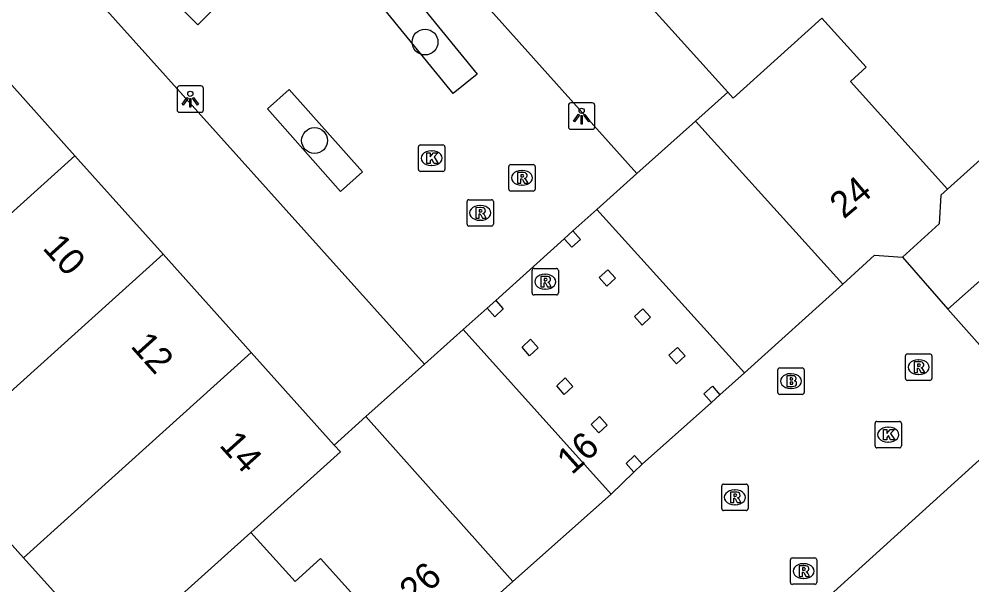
# Model space of a CAD drawing. Extents: x 162172 to 163187, y 382874 to 383684.
# Drawn here: x 162775.8 to 162811.9, y 383467.94 to 383489.36 of the extents above; entities that cross this region are included whole.
import ezdxf

# ---------------------------------------------------------------- set-up
doc = ezdxf.new("R2010")
doc.units = 0
for name, color, linetype in [('IMGEO_Boom', 7, 'Continuous'), ('IMGEO_Brandkraan', 7, 'Continuous'), ('IMGEO_Kolk', 7, 'Continuous'), ('IMGEO_Lichtpunt', 7, 'Continuous'), ('IMGEO_Muur', 7, 'Continuous'), ('IMGEO_Pand', 7, 'Continuous'), ('IMGEO_Pand_nummerreeks', 7, 'Continuous'), ('IMGEO_Pand_overbouw', 7, 'Continuous'), ('IMGEO_Rijbaan_lokaal_open', 7, 'Continuous'), ('IMGEO_Rioolput', 7, 'Continuous'), ('IMGEO_Voetpad_open', 7, 'Continuous')]:
    doc.layers.add(name, color=color, linetype=linetype)

msp = doc.modelspace()

# ---------------------------------------------------------------- linework, layer by layer
at = {"layer": 'IMGEO_Boom'}
for centre in [(162791.177, 383488.487), (162786.992, 383484.758)]:
    msp.add_circle(centre, 0.489, dxfattribs=at)
at = {"layer": 'IMGEO_Brandkraan'}
for p, q in [((162804.539, 383475.227), (162804.539, 383476.079)), ((162804.614, 383476.153), (162805.466, 383476.153)), ((162805.027, 383475.933), (162805.052, 383475.933)), ((162805.54, 383476.079), (162805.54, 383475.227)), ((162805.466, 383475.153), (162804.614, 383475.153)), ((162805.05, 383475.373), (162805.025, 383475.373))]:
    msp.add_line(p, q, dxfattribs=at)
for points in [[(162804.539, 383475.227), (162804.539, 383476.079)], [(162804.614, 383476.153), (162805.466, 383476.153)], [(162805.54, 383476.079), (162805.54, 383475.227)], [(162804.887, 383475.853), (162804.887, 383475.453), (162805.1, 383475.453)], [(162805.118, 383475.853), (162804.887, 383475.853)], [(162805.066, 383475.772), (162805.012, 383475.772), (162805.012, 383475.696)], [(162805.012, 383475.696), (162805.065, 383475.696)], [(162805.074, 383475.62), (162805.012, 383475.62), (162805.012, 383475.539)], [(162805.012, 383475.539), (162805.074, 383475.539)], [(162805.466, 383475.153), (162804.614, 383475.153)]]:
    msp.add_lwpolyline(points, dxfattribs=at)
for centre, radius, start, end in [((162804.616, 383476.077), 0.0765, 91.552, 178.448), ((162804.616, 383476.077), 0.0765, 91.552, 178.448), ((162805.464, 383476.077), 0.0765, 1.552, 88.448), ((162805.464, 383476.077), 0.0765, 1.552, 88.448), ((162805.067, 383475.734), 0.0379, 267.8285, 90.9355), ((162805.075, 383475.579), 0.0404, 269.8759, 90.5077), ((162805.122, 383475.708), 0.145, 59.4692, 91.5367), ((162805.147, 383475.755), 0.0922, 285.5137, 58.1501), ((162805.152, 383475.563), 0.105, 301.3115, 78.989), ((162804.616, 383475.229), 0.0765, 181.552, 268.448), ((162804.616, 383475.229), 0.0765, 181.552, 268.448), ((162805.106, 383475.704), 0.251, 268.6676, 293.5347), ((162805.464, 383475.229), 0.0765, 271.552, 358.448), ((162805.464, 383475.229), 0.0765, 271.552, 358.448)]:
    msp.add_arc(centre, radius, start, end, dxfattribs=at)
for centre, major_axis, ratio, start_param, end_param in [((162805.026, 383475.653), (-0.387, 0.002), 0.722429, 4.712389, 7.853982), ((162805.051, 383475.653), (-0.39, 0.002), 0.717154, 1.570796, 4.712389)]:
    msp.add_ellipse(centre, major_axis=major_axis, ratio=ratio, start_param=start_param, end_param=end_param, dxfattribs=at)
at = {"layer": 'IMGEO_Kolk'}
for p, q in [((162791.003, 383484.592), (162791.855, 383484.592)), ((162790.928, 383483.666), (162790.928, 383484.518)), ((162791.416, 383484.372), (162791.441, 383484.372)), ((162791.929, 383484.518), (162791.929, 383483.666)), ((162791.439, 383483.812), (162791.414, 383483.812)), ((162791.855, 383483.592), (162791.003, 383483.592)), ((162808.299, 383474.128), (162809.151, 383474.128)), ((162808.224, 383473.202), (162808.224, 383474.054)), ((162808.712, 383473.908), (162808.737, 383473.908)), ((162809.225, 383474.054), (162809.225, 383473.202)), ((162808.735, 383473.348), (162808.71, 383473.348)), ((162809.151, 383473.128), (162808.299, 383473.128))]:
    msp.add_line(p, q, dxfattribs=at)
for points in [[(162791.003, 383484.592), (162791.855, 383484.592)], [(162790.928, 383483.666), (162790.928, 383484.518)], [(162791.249, 383484.292), (162791.372, 383484.292), (162791.372, 383484.141), (162791.502, 383484.292), (162791.666, 383484.292), (162791.52, 383484.141), (162791.673, 383483.892), (162791.521, 383483.892), (162791.436, 383484.056), (162791.372, 383483.989), (162791.372, 383483.892), (162791.249, 383483.892), (162791.249, 383484.292)], [(162791.929, 383484.518), (162791.929, 383483.666)], [(162791.855, 383483.592), (162791.003, 383483.592)], [(162808.299, 383474.128), (162809.151, 383474.128)], [(162808.224, 383473.202), (162808.224, 383474.054)], [(162808.545, 383473.828), (162808.668, 383473.828), (162808.668, 383473.677), (162808.798, 383473.828), (162808.962, 383473.828), (162808.816, 383473.677), (162808.969, 383473.428), (162808.817, 383473.428), (162808.732, 383473.592), (162808.668, 383473.525), (162808.668, 383473.428), (162808.545, 383473.428), (162808.545, 383473.828)], [(162809.225, 383474.054), (162809.225, 383473.202)], [(162809.151, 383473.128), (162808.299, 383473.128)]]:
    msp.add_lwpolyline(points, dxfattribs=at)
for centre, start, end in [((162791.005, 383484.516), 91.552, 178.448), ((162791.005, 383484.516), 91.552, 178.448), ((162791.853, 383484.516), 1.552, 88.448), ((162791.853, 383484.516), 1.552, 88.448), ((162791.005, 383483.668), 181.552, 268.448), ((162791.005, 383483.668), 181.552, 268.448), ((162791.853, 383483.668), 271.552, 358.448), ((162791.853, 383483.668), 271.552, 358.448), ((162808.301, 383474.052), 91.552, 178.448), ((162808.301, 383474.052), 91.552, 178.448), ((162809.149, 383474.052), 1.552, 88.448), ((162809.149, 383474.052), 1.552, 88.448), ((162808.301, 383473.204), 181.552, 268.448), ((162808.301, 383473.204), 181.552, 268.448), ((162809.149, 383473.204), 271.552, 358.448), ((162809.149, 383473.204), 271.552, 358.448)]:
    msp.add_arc(centre, 0.0765, start, end, dxfattribs=at)
for centre, major_axis, ratio, start_param, end_param in [((162791.415, 383484.092), (-0.387, 0.002), 0.722429, 4.712389, 7.853982), ((162791.44, 383484.092), (-0.39, 0.002), 0.717154, 1.570796, 4.712389), ((162808.711, 383473.628), (-0.387, 0.002), 0.722429, 4.712389, 7.853982), ((162808.736, 383473.628), (-0.39, 0.002), 0.717154, 1.570796, 4.712389)]:
    msp.add_ellipse(centre, major_axis=major_axis, ratio=ratio, start_param=start_param, end_param=end_param, dxfattribs=at)
at = {"layer": 'IMGEO_Lichtpunt'}
for p, q in [((162781.785, 383486.73), (162781.785, 383485.923)), ((162781.785, 383486.73), (162781.785, 383485.923)), ((162782.687, 383486.825), (162781.879, 383486.825)), ((162782.687, 383486.825), (162781.879, 383486.825)), ((162782.781, 383485.923), (162782.781, 383486.73)), ((162782.781, 383485.923), (162782.781, 383486.73)), ((162796.611, 383486.088), (162796.611, 383485.281)), ((162796.611, 383486.088), (162796.611, 383485.281)), ((162797.513, 383486.183), (162796.705, 383486.183)), ((162797.513, 383486.183), (162796.705, 383486.183)), ((162797.607, 383485.281), (162797.607, 383486.088)), ((162797.607, 383485.281), (162797.607, 383486.088)), ((162781.879, 383485.829), (162782.687, 383485.829)), ((162781.879, 383485.829), (162782.687, 383485.829)), ((162796.705, 383485.187), (162797.513, 383485.187)), ((162796.705, 383485.187), (162797.513, 383485.187))]:
    msp.add_line(p, q, dxfattribs=at)
for points in [[(162782.159, 383486.394), (162782.198, 383486.366), (162782.01, 383486.104), (162781.972, 383486.131), (162782.159, 383486.394)], [(162782.261, 383486.346), (162782.308, 383486.346), (162782.308, 383486.024), (162782.261, 383486.024), (162782.261, 383486.346)], [(162782.371, 383486.366), (162782.409, 383486.393), (162782.596, 383486.131), (162782.557, 383486.103), (162782.371, 383486.366)], [(162796.985, 383485.752), (162797.024, 383485.724), (162796.836, 383485.462), (162796.798, 383485.489), (162796.985, 383485.752)], [(162797.087, 383485.704), (162797.134, 383485.704), (162797.134, 383485.382), (162797.087, 383485.382), (162797.087, 383485.704)], [(162797.197, 383485.724), (162797.235, 383485.751), (162797.422, 383485.489), (162797.383, 383485.461), (162797.197, 383485.724)]]:
    msp.add_lwpolyline(points, dxfattribs=at)
for centre in [(162782.284, 383486.528), (162797.11, 383485.886)]:
    msp.add_circle(centre, 0.0994, dxfattribs=at)
for centre, start, end in [((162781.879, 383486.73), 90, 180), ((162781.879, 383486.73), 90, 180), ((162782.687, 383486.73), 0, 90), ((162782.687, 383486.73), 0, 90), ((162796.705, 383486.088), 90, 180), ((162796.705, 383486.088), 90, 180), ((162797.513, 383486.088), 0, 90), ((162797.513, 383486.088), 0, 90), ((162781.879, 383485.923), 180, 270), ((162781.879, 383485.923), 180, 270), ((162782.687, 383485.923), 270, 0), ((162782.687, 383485.923), 270, 360), ((162796.705, 383485.281), 180, 270), ((162796.705, 383485.281), 180, 270), ((162797.513, 383485.281), 270, 0), ((162797.513, 383485.281), 270, 360)]:
    msp.add_arc(centre, 0.0946, start, end, dxfattribs=at)
at = {"layer": 'IMGEO_Muur'}
msp.add_lwpolyline([(162816.911, 383489.325), (162817.43, 383488.716), (162810.976, 383482.915)], dxfattribs=at)
at = {"layer": 'IMGEO_Pand'}
for points in [[(162799.466, 383490.125), (162802.644, 383486.589)], [(162802.644, 383486.589), (162802.851, 383486.357), (162806.208, 383489.388)], [(162806.208, 383489.388), (162807.883, 383487.533), (162807.29, 383486.997), (162810.976, 383482.915)], [(162777.914, 383484.182), (162774.575, 383487.903)], [(162802.644, 383486.589), (162801.418, 383485.491)], [(162799.203, 383483.506), (162801.418, 383485.491)], [(162801.418, 383485.491), (162807.002, 383479.326)], [(162777.914, 383484.182), (162769.274, 383476.405)], [(162781.254, 383480.46), (162777.914, 383484.182)], [(162797.681, 383482.143), (162799.203, 383483.506)], [(162810.976, 383482.915), (162810.723, 383482.687), (162810.651, 383481.603), (162809.262, 383480.35)], [(162803.286, 383475.971), (162797.681, 383482.143)], [(162796.453, 383481.043), (162796.774, 383481.341)], [(162796.774, 383481.341), (162797.063, 383481.016), (162796.742, 383480.718), (162796.453, 383481.043)], [(162772.618, 383472.688), (162781.254, 383480.46)], [(162784.593, 383476.739), (162781.254, 383480.46)], [(162807.002, 383479.326), (162808.208, 383480.423), (162809.262, 383480.35)], [(162797.778, 383479.572), (162798.098, 383479.87), (162798.387, 383479.545), (162798.067, 383479.247), (162797.778, 383479.572)], [(162807.002, 383479.326), (162803.286, 383475.971)], [(162793.533, 383478.411), (162793.853, 383478.709)], [(162793.853, 383478.709), (162794.142, 383478.384), (162793.822, 383478.086), (162793.533, 383478.411)], [(162799.429, 383478.394), (162799.718, 383478.069), (162799.397, 383477.771), (162799.108, 383478.096), (162799.429, 383478.394)], [(162791.154, 383476.295), (162792.623, 383477.611)], [(162792.623, 383477.611), (162798.228, 383471.38)], [(162795.46, 383476.913), (162795.14, 383476.615), (162794.851, 383476.94), (162795.171, 383477.238), (162795.46, 383476.913)], [(162784.593, 383476.739), (162775.962, 383468.97)], [(162787.737, 383473.234), (162784.593, 383476.739)], [(162800.74, 383476.931), (162801.029, 383476.606), (162800.709, 383476.308), (162800.419, 383476.633), (162800.74, 383476.931)], [(162788.939, 383474.311), (162791.154, 383476.295)], [(162796.485, 383475.773), (162796.774, 383475.448), (162796.454, 383475.15), (162796.165, 383475.475), (162796.485, 383475.773)], [(162802.031, 383474.843), (162801.742, 383475.168), (162802.062, 383475.466), (162802.351, 383475.14)], [(162802.351, 383475.14), (162802.031, 383474.843)], [(162788.939, 383474.311), (162787.737, 383473.234)], [(162794.503, 383468.063), (162788.939, 383474.311)], [(162797.79, 383474.314), (162798.079, 383473.988), (162797.759, 383473.691), (162797.469, 383474.016), (162797.79, 383474.314)], [(162787.737, 383473.234), (162787.969, 383472.975), (162784.581, 383469.93)], [(162772.618, 383472.688), (162775.962, 383468.97)], [(162799.083, 383472.212), (162798.794, 383472.538), (162799.115, 383472.835), (162799.404, 383472.51)], [(162799.404, 383472.51), (162799.083, 383472.212)], [(162798.228, 383471.38), (162794.503, 383468.063)], [(162775.962, 383468.97), (162779.338, 383465.217), (162784.581, 383469.93)], [(162784.581, 383469.93), (162786.255, 383468.073), (162787.221, 383468.943), (162790.302, 383465.524), (162790.936, 383464.82)], [(162793.322, 383465.996), (162793.633, 383466.272), (162793.67, 383467.321), (162794.503, 383468.063)]]:
    msp.add_lwpolyline(points, dxfattribs=at)
at = {"layer": 'IMGEO_Pand_overbouw'}
msp.add_lwpolyline([(162792.623, 383477.611), (162798.228, 383471.38), (162799.083, 383472.212), (162799.404, 383472.51), (162802.031, 383474.843), (162802.351, 383475.14), (162803.286, 383475.971), (162797.681, 383482.143), (162796.774, 383481.341), (162796.453, 383481.043), (162793.853, 383478.709), (162793.533, 383478.411)], close=True, dxfattribs=at)
at = {"layer": 'IMGEO_Rijbaan_lokaal_open'}
for points in [[(162809.262, 383480.35), (162810.977, 383478.382)], [(162810.977, 383478.382), (162812.415, 383479.642)], [(162814.328, 383474.613), (162810.977, 383478.382)], [(162802.351, 383475.14), (162803.286, 383475.971)], [(162799.404, 383472.51), (162802.031, 383474.843)], [(162814.328, 383474.613), (162798.454, 383460.252)], [(162798.228, 383471.38), (162799.083, 383472.212)]]:
    msp.add_lwpolyline(points, dxfattribs=at)
at = {"layer": 'IMGEO_Rioolput'}
for p, q in [((162794.424, 383483.847), (162795.276, 383483.847)), ((162794.349, 383482.921), (162794.349, 383483.773)), ((162794.837, 383483.627), (162794.862, 383483.627)), ((162795.35, 383483.773), (162795.35, 383482.921)), ((162795.276, 383482.847), (162794.424, 383482.847)), ((162794.86, 383483.067), (162794.835, 383483.067)), ((162792.767, 383481.594), (162792.767, 383482.446)), ((162792.842, 383482.52), (162793.694, 383482.52)), ((162793.768, 383482.446), (162793.768, 383481.594)), ((162793.255, 383482.3), (162793.28, 383482.3)), ((162793.278, 383481.74), (162793.253, 383481.74)), ((162793.694, 383481.52), (162792.842, 383481.52)), ((162795.231, 383478.99), (162795.231, 383479.842)), ((162795.306, 383479.916), (162796.158, 383479.916)), ((162796.232, 383479.842), (162796.232, 383478.99)), ((162795.719, 383479.696), (162795.744, 383479.696)), ((162795.742, 383479.136), (162795.717, 383479.136)), ((162796.158, 383478.916), (162795.306, 383478.916)), ((162809.376, 383475.755), (162809.376, 383476.607)), ((162809.451, 383476.681), (162810.303, 383476.681)), ((162810.377, 383476.607), (162810.377, 383475.755)), ((162809.864, 383476.461), (162809.889, 383476.461)), ((162809.887, 383475.901), (162809.862, 383475.901)), ((162810.303, 383475.681), (162809.451, 383475.681)), ((162802.415, 383470.829), (162802.415, 383471.681)), ((162802.49, 383471.755), (162803.342, 383471.755)), ((162803.416, 383471.681), (162803.416, 383470.829)), ((162802.903, 383471.535), (162802.928, 383471.535)), ((162802.926, 383470.975), (162802.901, 383470.975)), ((162803.342, 383470.755), (162802.49, 383470.755)), ((162805.018, 383468.036), (162805.018, 383468.888)), ((162805.093, 383468.962), (162805.945, 383468.962)), ((162805.506, 383468.742), (162805.531, 383468.742)), ((162806.019, 383468.888), (162806.019, 383468.036)), ((162805.945, 383467.962), (162805.093, 383467.962)), ((162805.529, 383468.182), (162805.504, 383468.182))]:
    msp.add_line(p, q, dxfattribs=at)
for points in [[(162794.424, 383483.847), (162795.276, 383483.847)], [(162794.349, 383482.921), (162794.349, 383483.773)], [(162794.938, 383483.545), (162794.686, 383483.547), (162794.686, 383483.147)], [(162794.864, 383483.466), (162794.81, 383483.466), (162794.81, 383483.385)], [(162795.35, 383483.773), (162795.35, 383482.921)], [(162794.686, 383483.147), (162794.81, 383483.147), (162794.81, 383483.309), (162794.821, 383483.309)], [(162794.81, 383483.385), (162794.862, 383483.385)], [(162794.868, 383483.28), (162794.939, 383483.147), (162795.079, 383483.147), (162795.014, 383483.273)], [(162795.276, 383482.847), (162794.424, 383482.847)], [(162792.767, 383481.594), (162792.767, 383482.446)], [(162792.842, 383482.52), (162793.694, 383482.52)], [(162793.768, 383482.446), (162793.768, 383481.594)], [(162793.356, 383482.218), (162793.104, 383482.22), (162793.104, 383481.82)], [(162793.282, 383482.139), (162793.228, 383482.139), (162793.228, 383482.058)], [(162793.228, 383482.058), (162793.28, 383482.058)], [(162793.104, 383481.82), (162793.228, 383481.82), (162793.228, 383481.982), (162793.239, 383481.982)], [(162793.286, 383481.953), (162793.357, 383481.82), (162793.497, 383481.82), (162793.432, 383481.946)], [(162793.694, 383481.52), (162792.842, 383481.52)], [(162795.231, 383478.99), (162795.231, 383479.842)], [(162795.306, 383479.916), (162796.158, 383479.916)], [(162796.232, 383479.842), (162796.232, 383478.99)], [(162795.82, 383479.614), (162795.568, 383479.616), (162795.568, 383479.216)], [(162795.746, 383479.535), (162795.692, 383479.535), (162795.692, 383479.454)], [(162795.568, 383479.216), (162795.692, 383479.216), (162795.692, 383479.378), (162795.703, 383479.378)], [(162795.692, 383479.454), (162795.744, 383479.454)], [(162795.75, 383479.349), (162795.821, 383479.216), (162795.961, 383479.216), (162795.896, 383479.342)], [(162796.158, 383478.916), (162795.306, 383478.916)], [(162809.376, 383475.755), (162809.376, 383476.607)], [(162809.451, 383476.681), (162810.303, 383476.681)], [(162810.377, 383476.607), (162810.377, 383475.755)], [(162809.965, 383476.379), (162809.713, 383476.381), (162809.713, 383475.981)], [(162809.891, 383476.3), (162809.837, 383476.3), (162809.837, 383476.219)], [(162809.713, 383475.981), (162809.837, 383475.981), (162809.837, 383476.143), (162809.848, 383476.143)], [(162809.837, 383476.219), (162809.889, 383476.219)], [(162809.895, 383476.114), (162809.966, 383475.981), (162810.106, 383475.981), (162810.041, 383476.107)], [(162810.303, 383475.681), (162809.451, 383475.681)], [(162802.415, 383470.829), (162802.415, 383471.681)], [(162802.49, 383471.755), (162803.342, 383471.755)], [(162803.416, 383471.681), (162803.416, 383470.829)], [(162803.004, 383471.453), (162802.752, 383471.455), (162802.752, 383471.055)], [(162802.752, 383471.055), (162802.876, 383471.055), (162802.876, 383471.217), (162802.887, 383471.217)], [(162802.93, 383471.374), (162802.876, 383471.374), (162802.876, 383471.293)], [(162802.876, 383471.293), (162802.928, 383471.293)], [(162802.934, 383471.188), (162803.005, 383471.055), (162803.145, 383471.055), (162803.08, 383471.181)], [(162803.342, 383470.755), (162802.49, 383470.755)], [(162805.018, 383468.036), (162805.018, 383468.888)], [(162805.093, 383468.962), (162805.945, 383468.962)], [(162805.607, 383468.66), (162805.355, 383468.662), (162805.355, 383468.262)], [(162806.019, 383468.888), (162806.019, 383468.036)], [(162805.355, 383468.262), (162805.479, 383468.262), (162805.479, 383468.424), (162805.49, 383468.424)], [(162805.533, 383468.581), (162805.479, 383468.581), (162805.479, 383468.5)], [(162805.479, 383468.5), (162805.531, 383468.5)], [(162805.537, 383468.395), (162805.608, 383468.262), (162805.748, 383468.262), (162805.683, 383468.388)], [(162805.945, 383467.962), (162805.093, 383467.962)]]:
    msp.add_lwpolyline(points, dxfattribs=at)
for centre, radius, start, end in [((162794.426, 383483.771), 0.0765, 91.552, 178.448), ((162794.426, 383483.771), 0.0765, 91.552, 178.448), ((162795.274, 383483.771), 0.0765, 1.552, 88.448), ((162795.274, 383483.771), 0.0765, 1.552, 88.448), ((162794.87, 383483.37), 0.0964, 77.0061, 93.1865), ((162794.884, 383483.427), 0.0378, 276.6634, 79.6772), ((162794.937, 383483.435), 0.109, 350.3612, 89.416), ((162794.82, 383483.256), 0.0533, 26.0293, 88.6989), ((162794.846, 383483.574), 0.19, 274.7715, 282.9687), ((162794.935, 383483.435), 0.112, 277.5842, 350.9817), ((162794.919, 383483.22), 0.108, 29.5134, 73.7905), ((162794.426, 383482.923), 0.0765, 181.552, 268.448), ((162794.426, 383482.923), 0.0765, 181.552, 268.448), ((162795.274, 383482.923), 0.0765, 271.552, 358.448), ((162795.274, 383482.923), 0.0765, 271.552, 358.448), ((162792.844, 383482.444), 0.0765, 91.552, 178.448), ((162792.844, 383482.444), 0.0765, 91.552, 178.448), ((162793.692, 383482.444), 0.0765, 1.552, 88.448), ((162793.692, 383482.444), 0.0765, 1.552, 88.448), ((162793.264, 383482.247), 0.19, 274.7715, 282.9687), ((162793.288, 383482.043), 0.0964, 77.0061, 93.1865), ((162793.302, 383482.1), 0.0378, 276.6634, 79.6772), ((162793.355, 383482.108), 0.109, 350.3612, 89.416), ((162793.353, 383482.108), 0.112, 277.5842, 350.9817), ((162793.238, 383481.929), 0.0533, 26.0293, 88.6989), ((162793.337, 383481.893), 0.108, 29.5134, 73.7905), ((162792.844, 383481.596), 0.0765, 181.552, 268.448), ((162792.844, 383481.596), 0.0765, 181.552, 268.448), ((162793.692, 383481.596), 0.0765, 271.552, 358.448), ((162793.692, 383481.596), 0.0765, 271.552, 358.448), ((162795.308, 383479.84), 0.0765, 91.552, 178.448), ((162795.308, 383479.84), 0.0765, 91.552, 178.448), ((162796.156, 383479.84), 0.0765, 1.552, 88.448), ((162796.156, 383479.84), 0.0765, 1.552, 88.448), ((162795.752, 383479.439), 0.0964, 77.0061, 93.1865), ((162795.766, 383479.496), 0.0378, 276.6634, 79.6772), ((162795.819, 383479.504), 0.109, 350.3612, 89.416), ((162795.817, 383479.504), 0.112, 277.5842, 350.9817), ((162795.702, 383479.325), 0.0533, 26.0293, 88.6989), ((162795.728, 383479.643), 0.19, 274.7715, 282.9687), ((162795.801, 383479.289), 0.108, 29.5134, 73.7905), ((162795.308, 383478.992), 0.0765, 181.552, 268.448), ((162795.308, 383478.992), 0.0765, 181.552, 268.448), ((162796.156, 383478.992), 0.0765, 271.552, 358.448), ((162796.156, 383478.992), 0.0765, 271.552, 358.448), ((162809.453, 383476.605), 0.0765, 91.552, 178.448), ((162809.453, 383476.605), 0.0765, 91.552, 178.448), ((162810.301, 383476.605), 0.0765, 1.552, 88.448), ((162810.301, 383476.605), 0.0765, 1.552, 88.448), ((162809.897, 383476.204), 0.0964, 77.0061, 93.1865), ((162809.911, 383476.261), 0.0378, 276.6634, 79.6772), ((162809.964, 383476.269), 0.109, 350.3612, 89.416), ((162809.962, 383476.269), 0.112, 277.5842, 350.9817), ((162809.847, 383476.09), 0.0533, 26.0293, 88.6989), ((162809.873, 383476.408), 0.19, 274.7715, 282.9687), ((162809.946, 383476.054), 0.108, 29.5134, 73.7905), ((162809.453, 383475.757), 0.0765, 181.552, 268.448), ((162809.453, 383475.757), 0.0765, 181.552, 268.448), ((162810.301, 383475.757), 0.0765, 271.552, 358.448), ((162810.301, 383475.757), 0.0765, 271.552, 358.448), ((162802.492, 383471.679), 0.0765, 91.552, 178.448), ((162802.492, 383471.679), 0.0765, 91.552, 178.448), ((162803.34, 383471.679), 0.0765, 1.552, 88.448), ((162803.34, 383471.679), 0.0765, 1.552, 88.448), ((162802.886, 383471.164), 0.0533, 26.0293, 88.6989), ((162802.912, 383471.482), 0.19, 274.7715, 282.9687), ((162802.936, 383471.278), 0.0964, 77.0061, 93.1865), ((162802.95, 383471.335), 0.0378, 276.6634, 79.6772), ((162803.003, 383471.343), 0.109, 350.3612, 89.416), ((162803.001, 383471.343), 0.112, 277.5842, 350.9817), ((162802.985, 383471.128), 0.108, 29.5134, 73.7905), ((162802.492, 383470.831), 0.0765, 181.552, 268.448), ((162802.492, 383470.831), 0.0765, 181.552, 268.448), ((162803.34, 383470.831), 0.0765, 271.552, 358.448), ((162803.34, 383470.831), 0.0765, 271.552, 358.448), ((162805.095, 383468.886), 0.0765, 91.552, 178.448), ((162805.095, 383468.886), 0.0765, 91.552, 178.448), ((162805.606, 383468.55), 0.109, 350.3612, 89.416), ((162805.943, 383468.886), 0.0765, 1.552, 88.448), ((162805.943, 383468.886), 0.0765, 1.552, 88.448), ((162805.489, 383468.371), 0.0533, 26.0293, 88.6989), ((162805.515, 383468.689), 0.19, 274.7715, 282.9687), ((162805.539, 383468.485), 0.0964, 77.0061, 93.1865), ((162805.553, 383468.542), 0.0378, 276.6634, 79.6772), ((162805.604, 383468.55), 0.112, 277.5842, 350.9817), ((162805.588, 383468.335), 0.108, 29.5134, 73.7905), ((162805.095, 383468.038), 0.0765, 181.552, 268.448), ((162805.095, 383468.038), 0.0765, 181.552, 268.448), ((162805.943, 383468.038), 0.0765, 271.552, 358.448), ((162805.943, 383468.038), 0.0765, 271.552, 358.448)]:
    msp.add_arc(centre, radius, start, end, dxfattribs=at)
for centre, major_axis, ratio, start_param, end_param in [((162794.836, 383483.347), (-0.387, 0.002), 0.722429, 4.712389, 7.853982), ((162794.861, 383483.347), (-0.39, 0.002), 0.717154, 1.570796, 4.712389), ((162793.254, 383482.02), (-0.387, 0.002), 0.722429, 4.712389, 7.853982), ((162793.279, 383482.02), (-0.39, 0.002), 0.717154, 1.570796, 4.712389), ((162795.718, 383479.416), (-0.387, 0.002), 0.722429, 4.712389, 7.853982), ((162795.743, 383479.416), (-0.39, 0.002), 0.717154, 1.570796, 4.712389), ((162809.863, 383476.181), (-0.387, 0.002), 0.722429, 4.712389, 7.853982), ((162809.888, 383476.181), (-0.39, 0.002), 0.717154, 1.570796, 4.712389), ((162802.902, 383471.255), (-0.387, 0.002), 0.722429, 4.712389, 7.853982), ((162802.927, 383471.255), (-0.39, 0.002), 0.717154, 1.570796, 4.712389), ((162805.505, 383468.462), (-0.387, 0.002), 0.722429, 4.712389, 7.853982), ((162805.53, 383468.462), (-0.39, 0.002), 0.717154, 1.570796, 4.712389)]:
    msp.add_ellipse(centre, major_axis=major_axis, ratio=ratio, start_param=start_param, end_param=end_param, dxfattribs=at)
at = {"layer": 'IMGEO_Voetpad_open'}
for points in [[(162799.203, 383483.506), (162775.823, 383509.594)], [(162767.726, 383502.35), (162791.154, 383476.295)], [(162783.417, 383489.988), (162782.575, 383489.139), (162779.62, 383492.067), (162780.462, 383492.917), (162783.417, 383489.988)], [(162790.56, 383490.445), (162793.147, 383487.273), (162792.243, 383486.536), (162789.657, 383489.708), (162790.56, 383490.445)], [(162816.911, 383489.325), (162817.43, 383488.716), (162810.976, 383482.915)], [(162788.809, 383483.569), (162787.978, 383482.831), (162785.204, 383485.956), (162786.035, 383486.694), (162788.809, 383483.569)], [(162796.774, 383481.341), (162797.681, 383482.143)], [(162793.853, 383478.709), (162796.453, 383481.043)], [(162792.623, 383477.611), (162793.533, 383478.411)]]:
    msp.add_lwpolyline(points, dxfattribs=at)

# ---------------------------------------------------------------- texts
at = {"layer": 'IMGEO_Pand_nummerreeks'}
for s, rotation, p in [('24', 40.1764, (162807.042, 383481.764)), ('10', 311.9, (162776.656, 383480.673)), ('12', 311.9, (162779.989, 383476.959)), ('15                             16', 42.078, (162787.638, 383463.863)), ('14', 311.9, (162783.351, 383473.211)), ('26', 42.4038, (162790.777, 383467.149))]:
    msp.add_text(s, height=1, rotation=rotation, dxfattribs=at).set_placement(p)

doc.saveas('drawing.dxf')
